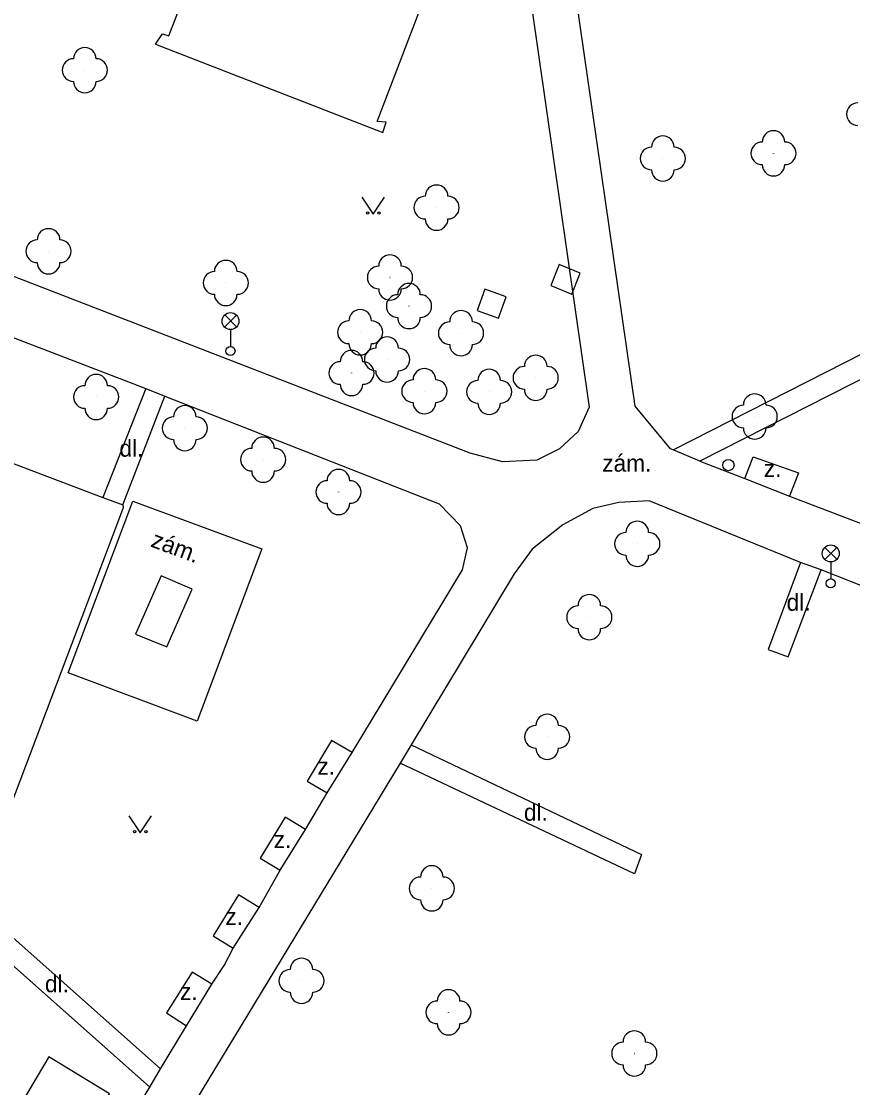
# Model space of a CAD drawing. Extents: x -737812 to -729375, y -1123000 to -1115500.
# Drawn here: x -736687.46 to -736650.71, y -1118573.05 to -1118525.92 of the extents above; entities that cross this region are included whole.
import ezdxf

# ---------------------------------------------------------------- set-up
doc = ezdxf.new("R2010")
doc.units = 0
for name, color, linetype in [('Doplněk polohopisu', 7, 'Continuous'), ('Doplňkové značky', 7, 'Continuous'), ('Komunikace', 7, 'Continuous'), ('Pomocné popisy', 7, 'Continuous'), ('Povr_ zn_ inž_ sítí - el_', 7, 'Continuous'), ('Povr_ zn_ inž_ sítí - ner_', 7, 'Continuous'), ('Stavební objekty', 7, 'Continuous'), ('Zeleň', 7, 'Continuous'), ('Značky druhů pozemků', 7, 'Continuous')]:
    doc.layers.add(name, color=color, linetype=linetype)

msp = doc.modelspace()

# ---------------------------------------------------------------- linework, layer by layer
at = {"layer": 'Doplněk polohopisu'}
for p, q in [((-736701.55, -1118534.6), (-736681.95, -1118542.15)), ((-736708.36, -1118537.65), (-736683.85, -1118546.97)), ((-736681.95, -1118542.15), (-736681.11, -1118542.48)), ((-736681.11, -1118542.48), (-736668.98, -1118547.24)), ((-736657.46, -1118545.36), (-736655.48, -1118546.12)), ((-736655.48, -1118546.12), (-736653.5, -1118546.91)), ((-736653.5, -1118546.91), (-736641.5, -1118551.5)), ((-736668.05, -1118548.22), (-736668.98, -1118547.24)), ((-736662.2, -1118547.45), (-736663.52, -1118548.17)), ((-736661.05, -1118547.19), (-736662.2, -1118547.45)), ((-736659.71, -1118547.11), (-736661.05, -1118547.19)), ((-736653.01, -1118549.83), (-736659.71, -1118547.11)), ((-736667.73, -1118549.19), (-736668.05, -1118548.22)), ((-736663.52, -1118548.17), (-736664.87, -1118549.25)), ((-736667.96, -1118550.16), (-736667.73, -1118549.19)), ((-736664.87, -1118549.25), (-736665.67, -1118550.34)), ((-736652.1, -1118550.16), (-736653.01, -1118549.83)), ((-736672.83, -1118558.23), (-736667.96, -1118550.16)), ((-736647.31, -1118552.06), (-736652.1, -1118550.16)), ((-736665.67, -1118550.34), (-736670.23, -1118557.89)), ((-736673.93, -1118560.02), (-736672.83, -1118558.23)), ((-736670.23, -1118557.89), (-736670.71, -1118558.71)), ((-736670.71, -1118558.71), (-736676.86, -1118568.85)), ((-736674.89, -1118561.64), (-736673.93, -1118560.02)), ((-736676.02, -1118563.44), (-736674.89, -1118561.64)), ((-736676.95, -1118565.08), (-736676.02, -1118563.44)), ((-736678.09, -1118566.88), (-736676.95, -1118565.08)), ((-736678.49, -1118567.65), (-736678.09, -1118566.88)), ((-736679.03, -1118568.47), (-736678.49, -1118567.65)), ((-736680.16, -1118570.31), (-736679.03, -1118568.47)), ((-736676.86, -1118568.85), (-736686.64, -1118584.96)), ((-736681.31, -1118572.22), (-736680.16, -1118570.31)), ((-736681.78, -1118573.03), (-736681.31, -1118572.22)), ((-736688.74, -1118584.47), (-736681.78, -1118573.03))]:
    msp.add_line(p, q, dxfattribs=at)
for points in [[(-736658.65, -1118544.85), (-736658.76, -1118544.81), (-736660.32, -1118542.92), (-736662.94, -1118524.76), (-736651.99, -1118497.12)], [(-736658.65, -1118544.85), (-736621.52, -1118525.96), (-736623.36, -1118516.32), (-736623.01, -1118515.54), (-736610.63, -1118520.28)], [(-736610.6, -1118521.54), (-736657.46, -1118545.36)], [(-736669.15, -1118523.6), (-736664.91, -1118525.25), (-736662.35, -1118542.97)], [(-736662.35, -1118542.97), (-736662.84, -1118544.04), (-736663.67, -1118544.81), (-736664.67, -1118545.31), (-736666.19, -1118545.38), (-736667.61, -1118545), (-736700.7, -1118532.2)], [(-736681.95, -1118542.15), (-736683.85, -1118546.97), (-736682.97, -1118547.28), (-736681.11, -1118542.48)], [(-736655.48, -1118546.12), (-736655.11, -1118545.16), (-736653.11, -1118545.88), (-736653.5, -1118546.91)], [(-736682.97, -1118547.28), (-736682.95, -1118547.42), (-736689.57, -1118564.88)], [(-736685.38, -1118554.72), (-736682.53, -1118547.12), (-736676.83, -1118549.23)], [(-736676.83, -1118549.23), (-736679.68, -1118556.85)], [(-736653.01, -1118549.83), (-736654.45, -1118553.68), (-736653.56, -1118554), (-736652.1, -1118550.16)], [(-736681.28, -1118550.42), (-736682.41, -1118553)], [(-736679.91, -1118551.02), (-736681.28, -1118550.42)], [(-736681.03, -1118553.57), (-736679.91, -1118551.02)], [(-736682.41, -1118553), (-736681.03, -1118553.57)], [(-736679.68, -1118556.85), (-736685.38, -1118554.72)], [(-736672.83, -1118558.23), (-736673.74, -1118557.7), (-736674.82, -1118559.5), (-736673.93, -1118560.02)], [(-736670.23, -1118557.89), (-736660.04, -1118562.75), (-736660.36, -1118563.6), (-736670.71, -1118558.71)], [(-736674.89, -1118561.64), (-736675.8, -1118561.09), (-736676.9, -1118562.9), (-736676.02, -1118563.44)], [(-736681.78, -1118573.03), (-736689.9, -1118565.83), (-736689.57, -1118564.88), (-736681.31, -1118572.22)], [(-736676.95, -1118565.08), (-736677.86, -1118564.52), (-736678.98, -1118566.34), (-736678.09, -1118566.88)], [(-736679.03, -1118568.47), (-736679.91, -1118567.94), (-736681.04, -1118569.74), (-736680.16, -1118570.31)], [(-736687.92, -1118580.56), (-736683.56, -1118573.32), (-736686.24, -1118571.69), (-736690.57, -1118578.96), (-736687.92, -1118580.56)]]:
    msp.add_lwpolyline(points, dxfattribs=at)
at = {"layer": 'Doplňkové značky'}
for radius in [0.25, 0.0005]:
    msp.add_circle((-736656.201, -1118545.53), radius, dxfattribs=at)
at = {"layer": 'Komunikace'}
msp.add_lwpolyline([(-736657.46, -1118545.36), (-736658.65, -1118544.85)], dxfattribs=at)
at = {"layer": 'Povr_ zn_ inž_ sítí - el_'}
for p, q in [((-736678.474, -1118539.428), (-736677.946, -1118538.9)), ((-736677.938, -1118539.425), (-736678.466, -1118538.896)), ((-736678.21, -1118539.54), (-736678.21, -1118540.29)), ((-736651.944, -1118549.698), (-736651.416, -1118549.17)), ((-736651.408, -1118549.695), (-736651.936, -1118549.166)), ((-736651.68, -1118549.81), (-736651.68, -1118550.56))]:
    msp.add_line(p, q, dxfattribs=at)
for centre, radius in [((-736678.21, -1118539.165), 0.375), ((-736678.21, -1118540.49), 0.2), ((-736651.68, -1118549.435), 0.375), ((-736651.68, -1118550.76), 0.2)]:
    msp.add_circle(centre, radius, dxfattribs=at)
at = {"layer": 'Povr_ zn_ inž_ sítí - ner_'}
for p, q in [((-736663.679, -1118536.67), (-736664.05, -1118537.599)), ((-736662.75, -1118537.041), (-736663.679, -1118536.67)), ((-736663.121, -1118537.97), (-736662.75, -1118537.041)), ((-736666.973, -1118537.761), (-736667.309, -1118538.703)), ((-736666.031, -1118538.097), (-736666.973, -1118537.761)), ((-736664.05, -1118537.599), (-736663.121, -1118537.97)), ((-736666.367, -1118539.039), (-736666.031, -1118538.097)), ((-736667.309, -1118538.703), (-736666.367, -1118539.039))]:
    msp.add_line(p, q, dxfattribs=at)
at = {"layer": 'Stavební objekty'}
for points in [[(-736680.93, -1118526.56), (-736670.74, -1118500.12)], [(-736671.72, -1118530.34), (-736669.15, -1118523.6), (-736667.92, -1118520.38), (-736664.01, -1118510.13), (-736662.83, -1118507.04), (-736661.56, -1118503.71)], [(-736681.52, -1118526.93), (-736681.22, -1118526.47)], [(-736681.22, -1118526.47), (-736680.93, -1118526.56)], [(-736681.52, -1118526.93), (-736671.48, -1118530.83)], [(-736671.33, -1118530.37), (-736671.72, -1118530.34)], [(-736671.48, -1118530.83), (-736671.33, -1118530.37)]]:
    msp.add_lwpolyline(points, dxfattribs=at)
at = {"layer": 'Zeleň'}
for centre in [(-736684.65, -1118528.07), (-736654.21, -1118531.75), (-736659.1, -1118531.98), (-736669.1, -1118534.15), (-736686.25, -1118536.08), (-736678.42, -1118537.48), (-736671.16, -1118537.24), (-736670.32, -1118538.5), (-736672.48, -1118539.66), (-736668.02, -1118539.7), (-736671.29, -1118540.86), (-736672.86, -1118541.46), (-736664.72, -1118541.67), (-736669.64, -1118542.26), (-736666.78, -1118542.29), (-736684.15, -1118542.52), (-736655.04, -1118543.38), (-736680.23, -1118543.9), (-736676.77, -1118545.29), (-736673.44, -1118546.72), (-736660.23, -1118549.01), (-736662.35, -1118552.25), (-736664.21, -1118557.54), (-736669.31, -1118564.24), (-736675.07, -1118568.33), (-736668.57, -1118569.72), (-736660.36, -1118571.54)]:
    msp.add_circle(centre, 0.0005, dxfattribs=at)
for centre, start, end in [((-736684.65, -1118527.57), 360, 180), ((-736685.15, -1118528.07), 90, 270), ((-736684.15, -1118528.07), 270, 90), ((-736684.65, -1118528.57), 180, 360), ((-736650.48, -1118530.02), 90, 270), ((-736659.1, -1118531.48), 360, 180), ((-736654.21, -1118531.25), 360, 180), ((-736654.71, -1118531.75), 90, 270), ((-736653.71, -1118531.75), 270, 90), ((-736659.6, -1118531.98), 90, 270), ((-736658.6, -1118531.98), 270, 90), ((-736654.21, -1118532.25), 180, 360), ((-736659.1, -1118532.48), 180, 360), ((-736669.1, -1118533.65), 360, 180), ((-736669.6, -1118534.15), 90, 270), ((-736668.6, -1118534.15), 270, 90), ((-736669.1, -1118534.65), 180, 360), ((-736686.25, -1118535.58), 360, 180), ((-736686.75, -1118536.08), 90, 270), ((-736685.75, -1118536.08), 270, 90), ((-736686.25, -1118536.58), 180, 360), ((-736678.42, -1118536.98), 360, 180), ((-736671.16, -1118536.74), 360, 180), ((-736678.92, -1118537.48), 90, 270), ((-736677.92, -1118537.48), 270, 90), ((-736671.66, -1118537.24), 90, 270), ((-736670.66, -1118537.24), 270, 90), ((-736670.32, -1118538), 360, 180), ((-736678.42, -1118537.98), 180, 360), ((-736671.16, -1118537.74), 180, 360), ((-736670.82, -1118538.5), 90, 270), ((-736669.82, -1118538.5), 270, 90), ((-736672.48, -1118539.16), 360, 180), ((-736670.32, -1118539), 180, 360), ((-736668.02, -1118539.2), 360, 180), ((-736672.98, -1118539.66), 90, 270), ((-736671.98, -1118539.66), 270, 90), ((-736668.52, -1118539.7), 90, 270), ((-736667.52, -1118539.7), 270, 90), ((-736671.29, -1118540.36), 360, 180), ((-736672.48, -1118540.16), 180, 360), ((-736671.79, -1118540.86), 90, 270), ((-736670.79, -1118540.86), 270, 90), ((-736668.02, -1118540.2), 180, 360), ((-736672.86, -1118540.96), 360, 180), ((-736664.72, -1118541.17), 360, 180), ((-736673.36, -1118541.46), 90, 270), ((-736672.36, -1118541.46), 270, 90), ((-736669.64, -1118541.76), 360, 180), ((-736666.78, -1118541.79), 360, 180), ((-736665.22, -1118541.67), 90, 270), ((-736664.22, -1118541.67), 270, 90), ((-736684.15, -1118542.02), 360, 180), ((-736671.29, -1118541.36), 180, 360), ((-736670.14, -1118542.26), 90, 270), ((-736669.14, -1118542.26), 270, 90), ((-736667.28, -1118542.29), 90, 270), ((-736666.28, -1118542.29), 270, 90), ((-736684.65, -1118542.52), 90, 270), ((-736683.65, -1118542.52), 270, 90), ((-736672.86, -1118541.96), 180, 360), ((-736664.72, -1118542.17), 180, 360), ((-736669.64, -1118542.76), 180, 360), ((-736655.04, -1118542.88), 360, 180), ((-736684.15, -1118543.02), 180, 360), ((-736680.23, -1118543.4), 360, 180), ((-736666.78, -1118542.79), 180, 360), ((-736655.54, -1118543.38), 90, 270), ((-736654.54, -1118543.38), 270, 90), ((-736680.73, -1118543.9), 90, 270), ((-736679.73, -1118543.9), 270, 90), ((-736655.04, -1118543.88), 180, 360), ((-736680.23, -1118544.4), 180, 360), ((-736676.77, -1118544.79), 360, 180), ((-736677.27, -1118545.29), 90, 270), ((-736676.27, -1118545.29), 270, 90), ((-736676.77, -1118545.79), 180, 360), ((-736673.44, -1118546.22), 360, 180), ((-736673.94, -1118546.72), 90, 270), ((-736672.94, -1118546.72), 270, 90), ((-736673.44, -1118547.22), 180, 360), ((-736660.23, -1118548.51), 360, 180), ((-736660.73, -1118549.01), 90, 270), ((-736659.73, -1118549.01), 270, 90), ((-736660.23, -1118549.51), 180, 360), ((-736662.35, -1118551.75), 360, 180), ((-736662.85, -1118552.25), 90, 270), ((-736661.85, -1118552.25), 270, 90), ((-736662.35, -1118552.75), 180, 360), ((-736664.21, -1118557.04), 360, 180), ((-736664.71, -1118557.54), 90, 270), ((-736663.71, -1118557.54), 270, 90), ((-736664.21, -1118558.04), 180, 360), ((-736669.31, -1118563.74), 360, 180), ((-736669.81, -1118564.24), 90, 270), ((-736668.81, -1118564.24), 270, 90), ((-736669.31, -1118564.74), 180, 360), ((-736675.07, -1118567.83), 0, 180), ((-736675.57, -1118568.33), 90, 270), ((-736674.57, -1118568.33), 270, 90), ((-736675.07, -1118568.83), 180, 360), ((-736668.57, -1118569.22), 0, 180), ((-736669.07, -1118569.72), 90, 270), ((-736668.07, -1118569.72), 270, 90), ((-736668.57, -1118570.22), 180, 360), ((-736660.36, -1118571.04), 0, 180), ((-736660.86, -1118571.54), 90, 270), ((-736659.86, -1118571.54), 270, 90), ((-736660.36, -1118572.04), 180, 360)]:
    msp.add_arc(centre, 0.5, start, end, dxfattribs=at)
at = {"layer": 'Značky druhů pozemků'}
for points in [[(-736672.4, -1118533.69), (-736671.9, -1118534.44), (-736671.4, -1118533.69)], [(-736682.7, -1118561.03), (-736682.2, -1118561.78), (-736681.7, -1118561.03)]]:
    msp.add_lwpolyline(points, dxfattribs=at)
for centre in [(-736672.15, -1118534.39), (-736671.65, -1118534.39), (-736682.45, -1118561.73), (-736681.95, -1118561.73)]:
    msp.add_circle(centre, 0.05, dxfattribs=at)

# ---------------------------------------------------------------- texts
at = {"layer": 'Pomocné popisy'}
for s, p in [('dl.', (-736683.12, -1118545.16)), ('zám.', (-736661.78, -1118545.82)), ('z.', (-736654.64, -1118546.06)), ('dl.', (-736653.63, -1118551.97)), ('z.', (-736674.37, -1118559.22)), ('dl.', (-736665.24, -1118561.25)), ('z.', (-736676.3, -1118562.46)), ('z.', (-736678.44, -1118565.86)), ('dl.', (-736686.41, -1118568.83)), ('z.', (-736680.44, -1118569.17))]:
    msp.add_text(s, height=0.75, dxfattribs=at).set_placement(p)
msp.add_text('zám.', height=0.75, rotation=339.6867, dxfattribs=at).set_placement((-736681.78, -1118549.12))

doc.saveas('drawing.dxf')
